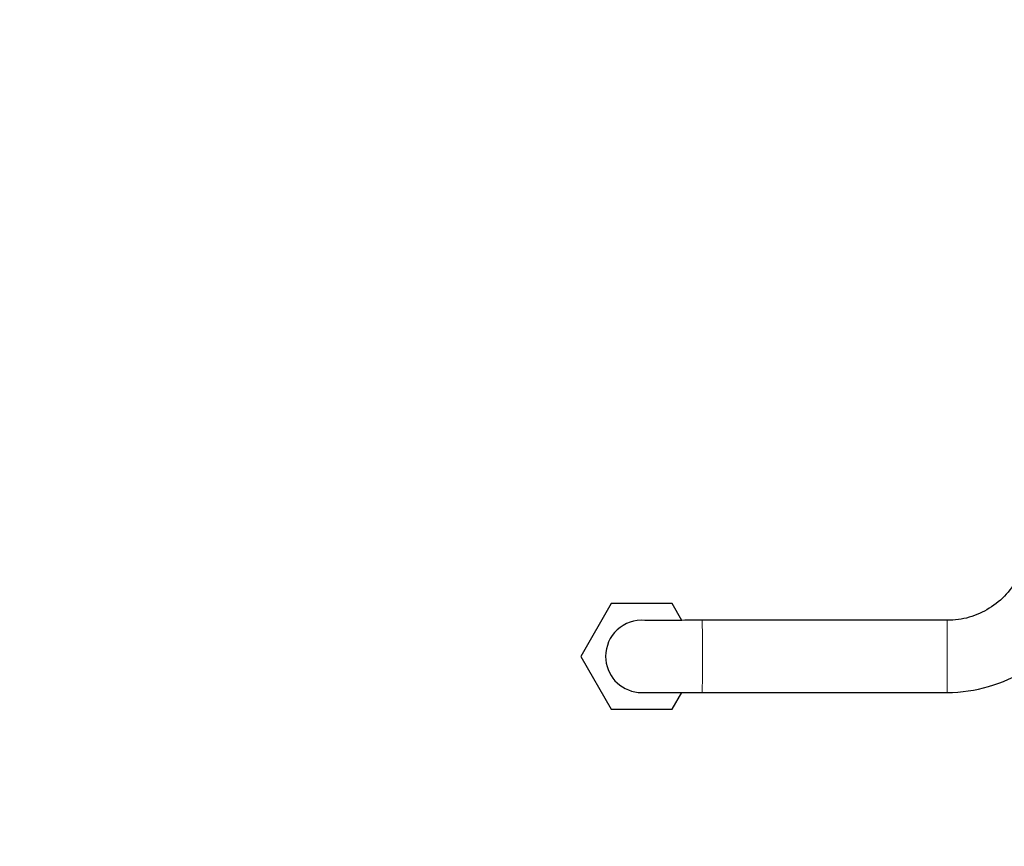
# Model space of a CAD drawing. Header units: inches. Extents: x 0 to 20790, y -12 to 14700.
# Tile 273 of 359: x 10145 to 10527, y 4502 to 4823. Entities that reach past the tile are written whole.
import ezdxf

# ---------------------------------------------------------------- set-up
doc = ezdxf.new("R2010")
doc.units = ezdxf.units.IN
doc.layers.add('1', color=7, linetype='Continuous', true_color=0xffffff)
doc.layers.add('254', color=7, linetype='Continuous', true_color=0xffffff)
doc.styles.add('latin_extended', font='simplex.shx')
doc.dimstyles.get("Standard").update_dxf_attribs({"dimtxt": 0.18, "dimasz": 0.18, "dimexe": 0.18, "dimexo": 0.0625, "dimgap": 0.09, "dimtad": 0, "dimtih": 1, "dimtoh": 1, "dimdec": 4, "dimzin": 0, "dimdsep": 46, "dimtxsty": 'Standard', "dimcen": 0.09, "dimadec": 0, "dimazin": 0, "dimtfac": 1, "dimtdec": 4, "dimtofl": 0, "dimtmove": 0, "dimatfit": 3, "dimfxl": 1, "dimtolj": 1, "dimtzin": 0, "dimarcsym": 0})

# ---------------------------------------------------------------- blocks, each defined once
blk = doc.blocks.new('_U2')
at = {"layer": '254', "color": 3, "linetype": 'Continuous', "lineweight": 13, "transparency": 16777216}
for p, q in [((11344.19, 6006), (12004.46, 6006)), ((11969.46, 5883.5), (11969.46, 3805.5)), ((10006.19, 3683), (12004.46, 3683))]:
    blk.add_line(p, q, dxfattribs=at)
at = {"layer": '254', "color": 3, "transparency": 16777216}
for points in [[(11989.87, 5883.5), (11949.04, 5883.5), (11969.46, 6006)], [(11949.04, 3805.5), (11989.87, 3805.5), (11969.46, 3683)]]:
    blk.add_solid(points, dxfattribs=at)
at = {"layer": 'Defpoints', "color": 0, "transparency": 16777216}
for p in [(11309.19, 6006), (9971.19, 3683), (11969.46, 3683)]:
    blk.add_point(p, dxfattribs=at)
at = {"layer": '254', "color": 2, "lineweight": 13, "transparency": 16777216, "insert": (11785.71, 4628.67), "char_height": 122.5, "attachment_point": 1, "rotation": 90, "style": 'latin_extended'}
blk.add_mtext('\\A1;2323', dxfattribs=at)

msp = doc.modelspace()

# ---------------------------------------------------------------- linework, layer by layer
at = {"layer": '1', "color": 2, "linetype": 'Continuous', "lineweight": 25}
for p, q in [((10374.35, 4596.5), (10362.515, 4576)), ((10398.022, 4596.5), (10374.35, 4596.5)), ((10401.776, 4589.997), (10398.022, 4596.5)), ((10504.731, 4590), (10409.686, 4590)), ((10362.515, 4576), (10374.35, 4555.5)), ((10398.022, 4555.5), (10401.776, 4562.003)), ((10409.686, 4562), (10504.731, 4562)), ((10374.35, 4555.5), (10398.022, 4555.5))]:
    msp.add_line(p, q, dxfattribs=at)
at = {"layer": '1', "color": 110, "linetype": 'Continuous', "lineweight": 13}
for p, q in [((10409.685, 4562.001), (10409.686, 4562)), ((10504.731, 4562), (10504.731, 4562))]:
    msp.add_line(p, q, dxfattribs=at)
at = {"layer": '1', "color": 2, "linetype": 'Continuous', "lineweight": 25}
for start, end in [(84.99375, 180), (180, 264.52125)]:
    msp.add_arc((10386.186, 4576), 14, start, end, dxfattribs=at)
at = {"layer": '1', "color": 110, "linetype": 'Continuous', "lineweight": 13}
for centre, start_param, end_param in [((10409.686, 4576), 1.5707963, 3.1413965), ((10504.731, 4576), 1.5707963, 3.1427712), ((10409.686, 4576), 0, 1.5707963), ((10504.731, 4576), 0, 1.5707963)]:
    msp.add_ellipse(centre, major_axis=(0, -14), ratio=0.0052606, start_param=start_param, end_param=end_param, dxfattribs=at)
at = {"layer": '1', "color": 2, "linetype": 'Continuous', "lineweight": 25}
for points, knots in [([(10532.546, 4607.314), (10531.24, 4604.641), (10528.062, 4599.897), (10521.32, 4594.35), (10513.366, 4590.752), (10507.706, 4589.994), (10504.731, 4590)], [0, 0, 0, 0, 0.2516344, 0.4999654, 0.7483907, 1, 1, 1, 1]), ([(10504.731, 4562), (10510.313, 4562.064), (10521.046, 4563.605), (10536.285, 4570.309), (10549.029, 4581.02), (10555.149, 4589.972), (10557.67, 4594.953)], [0, 0, 0, 0, 0.2491328, 0.4999835, 0.7508803, 1, 1, 1, 1]), ([(10409.686, 4590), (10406.475, 4590), (10400.651, 4589.998), (10393.098, 4589.988), (10388.271, 4589.971), (10387.353, 4589.955), (10387.413, 4589.946)], [0, 0, 0, 0, 0.2550286, 0.5066662, 0.7548749, 1, 1, 1, 1]), ([(10384.959, 4562.054), (10385.114, 4562.045), (10386.524, 4562.03), (10392.179, 4562.013), (10400.384, 4562.002), (10406.437, 4562), (10409.686, 4562)], [0, 0, 0, 0, 0.2546129, 0.5064051, 0.7548921, 1, 1, 1, 1])]:
    msp.add_open_spline(points, degree=3, knots=knots, dxfattribs=at)

# ---------------------------------------------------------------- dimensions: what is measured, and where the dimension line sits
at = {"layer": '254', "color": 2, "linetype": 'Continuous', "lineweight": 13}
dim = msp.add_linear_dim(base=(11969.456, 3683), p1=(11309.186, 6006), p2=(9971.186, 3683), angle=90, dimstyle='Standard', override={"dimscale": 35, "dimtxt": 3.5, "dimasz": 3.5, "dimexe": 1, "dimexo": 1, "dimgap": 1.75, "dimtad": 1, "dimtih": 0, "dimtoh": 0, "dimdec": 2, "dimlfac": 1, "dimzin": 8, "dimdsep": 46, "dimlunit": 2, "dimtxsty": 'latin_extended', "dimsah": 1, "dimse1": 0, "dimse2": 0, "dimsd1": 0, "dimsd2": 0, "dimclrd": 3, "dimclre": 3, "dimclrt": 2, "dimtol": 0, "dimtm": -0.1, "dimtfac": 0.714286, "dimtdec": 3, "dimtofl": 1, "dimtmove": 0, "dimtzin": 8, "dimlwd": 13, "dimlwe": 13}, dxfattribs=at)
dim.commit()
dim.dimension.update_dxf_attribs({"geometry": '_U2', "text_midpoint": (11969.456, 4844.5), "dimtype": 160})

doc.saveas('drawing.dxf')
